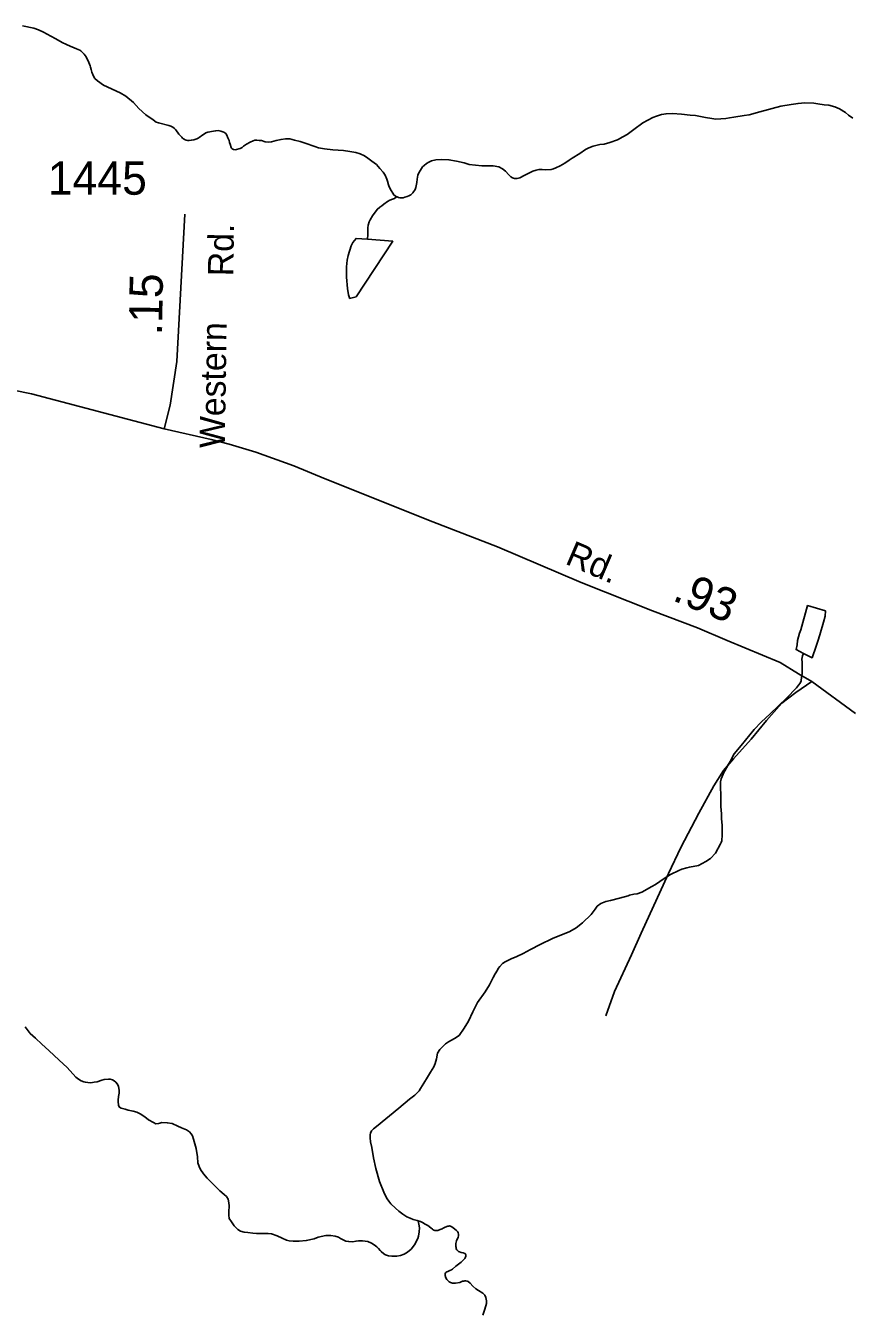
# Model space of a CAD drawing. Extents: x 2220236 to 2384410, y 720751 to 894131.
# Drawn here: x 2289987 to 2293089, y 837706 to 842541 of the extents above; entities that cross this region are included whole.
import ezdxf

# ---------------------------------------------------------------- set-up
doc = ezdxf.new("R2010")
doc.units = 0
for name, color, linetype in [('Exist Hydrographic Misc Water Feature', 7, 'Continuous'), ('Exist Hydrographic Pond Under 1500 Sq Ft', 7, 'Continuous'), ('Exist Road Non-System Type 51', 7, 'Continuous'), ('Exist Road Secondary Mileage Hundredths English Label', 7, 'Continuous'), ('Exist Road Secondary Type 51 Attributed', 7, 'Continuous'), ('Exist Road Secondary Type 51 Label', 7, 'Continuous'), ('Exist Road Secondary Type 51 Number Label', 7, 'Continuous')]:
    doc.layers.add(name, color=color, linetype=linetype)

msp = doc.modelspace()

# ---------------------------------------------------------------- linework, layer by layer
at = {"layer": 'Exist Hydrographic Misc Water Feature'}
for points in [[(2289975.6, 842540.9), (2290017.3, 842531.2), (2290035.6, 842524.9), (2290053.5, 842517.3), (2290082, 842502), (2290099.8, 842491.8), (2290124.2, 842478.2), (2290140.1, 842470.3), (2290154, 842464.4), (2290169.6, 842457.5), (2290178.1, 842454.7), (2290184.3, 842451.3), (2290190.8, 842448.9), (2290194.3, 842446.2), (2290206.2, 842434.5), (2290214.2, 842424.5), (2290224.6, 842402.9), (2290228.6, 842390.7), (2290230.8, 842384.8), (2290232.9, 842376.5), (2290235, 842366.6), (2290241.2, 842351.1), (2290247, 842342.8), (2290257.3, 842333.4), (2290279.2, 842317.5), (2290341.6, 842288.3), (2290363.7, 842276.4), (2290391.7, 842252.8), (2290411.9, 842230.1), (2290438.3, 842206.6), (2290466.1, 842187.3), (2290477.7, 842178.9), (2290486.5, 842175.4), (2290524.7, 842165.5), (2290532.8, 842163), (2290539.3, 842160.2), (2290546.1, 842154.5), (2290550.6, 842149.5), (2290562.7, 842133.5), (2290573, 842121.8), (2290576.2, 842118.5), (2290579.4, 842116.1), (2290583, 842114.4), (2290586.2, 842112.7), (2290590.5, 842111), (2290595, 842109.9), (2290601.6, 842109.8), (2290608.8, 842110.6), (2290618.1, 842112.7), (2290629.6, 842115.7), (2290634.9, 842118.2)], [(2291380.4, 841898.4), (2291382.4, 841897.7), (2291387.3, 841895), (2291392.2, 841894.3), (2291399.4, 841894.1), (2291404.6, 841894.7), (2291411.9, 841896.1), (2291420.1, 841899.3), (2291426.4, 841901.7), (2291434.4, 841905.5), (2291441.7, 841912.9), (2291450.2, 841925.8), (2291453, 841933), (2291456, 841952), (2291457.9, 841964.1), (2291460.8, 841978.8), (2291463.6, 841987.9), (2291470.1, 841998.3), (2291477.6, 842010.6), (2291483.6, 842016), (2291493.2, 842023.4), (2291501.2, 842028.1), (2291511.5, 842032.8), (2291527.3, 842036.4), (2291550.6, 842038.6), (2291577.2, 842037), (2291605.2, 842031.5), (2291634.3, 842025.3), (2291653.2, 842020), (2291677.4, 842016.3), (2291701.3, 842014.1), (2291729.2, 842014.2), (2291743.3, 842014.9), (2291765.2, 842011.1), (2291778.5, 842003.3), (2291789.5, 841994.9), (2291801.6, 841980.9), (2291809.7, 841973.2), (2291815.8, 841969.1), (2291824, 841967.3), (2291833.2, 841967.1), (2291843.7, 841969.2), (2291859.6, 841978), (2291891.8, 841993.8), (2291904.7, 841998.4), (2291915.2, 842000.5), (2291927.3, 842000.2), (2291941.4, 841999.9), (2291961.1, 842000.5), (2291969.4, 842002.6), (2291979.3, 842006.7), (2291995.5, 842014.6), (2292013.1, 842024.7), (2292029.1, 842035.2), (2292040.7, 842043.1), (2292068.7, 842061.3), (2292090.6, 842075.6), (2292102.9, 842081.9), (2292118.4, 842088.1), (2292144.1, 842094.1), (2292160.2, 842096.4), (2292182, 842101.6), (2292210.1, 842112.4), (2292230, 842122.9), (2292246.6, 842132.4), (2292271.9, 842151.5), (2292305.5, 842176.1), (2292343.3, 842195.9), (2292357.2, 842200.6), (2292375.4, 842206.8), (2292393.2, 842210.3), (2292417.1, 842210.8), (2292451.2, 842209.1), (2292483.3, 842205.2), (2292503.2, 842203.1), (2292541.4, 842195.8), (2292565.3, 842192), (2292579.4, 842190.1), (2292617.5, 842192.5), (2292631.3, 842194.9), (2292647.4, 842196.8), (2292686.9, 842203.6), (2292705.3, 842205.5), (2292745.2, 842217.8), (2292824.7, 842238.4), (2292862.9, 842244.9), (2292888.6, 842249.2), (2292914.5, 842251.3), (2292948.6, 842249.6), (2292962.7, 842247.7), (2292986.5, 842243.9), (2293004.5, 842241.9), (2293026.7, 842236.5), (2293043.9, 842228), (2293066.6, 842214.4), (2293077.9, 842205.3), (2293095, 842194.1)], [(2290634.9, 842118.2), (2290638.6, 842120.5), (2290644.2, 842124.6), (2290646.9, 842126.9), (2290652.2, 842131), (2290658.9, 842134.8), (2290664.2, 842138), (2290670.8, 842141.1), (2290692.5, 842144.9), (2290700.8, 842146.4), (2290710.6, 842146.9), (2290720.7, 842145), (2290730.8, 842141.5), (2290738.9, 842135.8), (2290742.7, 842129.8), (2290746.8, 842119.9), (2290751.2, 842109.3), (2290753, 842102.7), (2290755.1, 842096.1), (2290758.8, 842083.5), (2290760.4, 842080.2), (2290763.3, 842077.9), (2290767.2, 842076.1), (2290773.4, 842075), (2290779.3, 842075.9), (2290788.2, 842078), (2290793.2, 842079.5), (2290799.8, 842083.7), (2290805.2, 842088.5), (2290816.8, 842096.4), (2290830.1, 842103.4), (2290841, 842108.1), (2290847.9, 842110.5), (2290854.8, 842111.1), (2290864.3, 842110.2), (2290872.8, 842109), (2290887.2, 842104.8), (2290899.3, 842103.6), (2290910.8, 842105), (2290928.6, 842109.5), (2290946.7, 842113.4), (2290962.8, 842115.4), (2290978.9, 842116), (2290996.9, 842111.4), (2291018.7, 842106), (2291036.6, 842100.1), (2291073.1, 842086.8), (2291087.1, 842082.6), (2291109, 842078.9), (2291141.1, 842074.9), (2291181, 842071.5), (2291204.9, 842067.7), (2291227.1, 842064), (2291243.7, 842059.7), (2291259.3, 842051.8), (2291272.6, 842042.7), (2291287.5, 842032.5), (2291305.5, 842019.1), (2291317.4, 842004.7), (2291329.5, 841990.7), (2291337.2, 841979.7), (2291344.1, 841964.8), (2291345.9, 841956.6), (2291350.2, 841943.3), (2291353, 841935.1), (2291360.2, 841921.2), (2291366.6, 841911.2), (2291370.4, 841905.2), (2291374.6, 841901.2), (2291380.4, 841898.4)], [(2291270.9, 841738.4), (2291271.9, 841756.4), (2291272, 841762.3), (2291272.4, 841781), (2291274.3, 841791.7), (2291277.8, 841803.8), (2291281.2, 841811.9), (2291289.4, 841826.5), (2291307, 841850.8), (2291317, 841858.8), (2291325, 841864.5), (2291332.6, 841870.9), (2291346, 841880.5), (2291354.9, 841885.2), (2291364.5, 841888.9), (2291372.1, 841892), (2291380.4, 841898.4)], [(2292909, 840181.8), (2292905.5, 840172.7), (2292903.6, 840160.6), (2292904, 840149.1), (2292903.8, 840136.7), (2292904, 840117), (2292904.1, 840104.9), (2292902.2, 840092.4), (2292900.3, 840078.7), (2292896.5, 840070.6), (2292890.7, 840062.5), (2292882.7, 840052.8), (2292845.1, 840014.2), (2292783.6, 839955.5), (2292749.8, 839923.4), (2292723.9, 839895.4), (2292674.5, 839836.4), (2292649.2, 839804.1), (2292633.2, 839775.9), (2292627.1, 839766.2), (2292619.6, 839752.3), (2292613.5, 839740.3), (2292607.6, 839727.9), (2292599.7, 839710), (2292597.9, 839699.6), (2292598, 839692), (2292598, 839674), (2292598.2, 839653.7), (2292599, 839629), (2292598.6, 839606.8), (2292600.9, 839578.8), (2292601.2, 839560.1), (2292603.3, 839536.1), (2292603.4, 839524), (2292603.9, 839500), (2292602.1, 839478.1), (2292600, 839471.6), (2292597.9, 839465.7), (2292578.2, 839431.7), (2292560.4, 839410.8), (2292542.4, 839399.6), (2292514.9, 839384.8), (2292480.7, 839379), (2292470.8, 839376.5), (2292452.6, 839371.3), (2292441.1, 839366.7), (2292409.6, 839350.9), (2292385.3, 839335.7), (2292353.7, 839313.4), (2292339.4, 839305.5), (2292301.6, 839284.9), (2292283.8, 839278.7), (2292271.9, 839276.7), (2292256.1, 839272.8), (2292250.2, 839270.6), (2292218.2, 839262.1), (2292184.2, 839253.9), (2292166.4, 839250), (2292148.2, 839241.5), (2292134.6, 839232), (2292126.5, 839221.3), (2292111, 839201.3), (2292079.1, 839169.2), (2292055.1, 839150.7), (2292031.2, 839136.4), (2291965.7, 839109.9), (2291920, 839087.9), (2291883.9, 839068.9), (2291856, 839054.7), (2291832.2, 839043.1), (2291810.4, 839034.4), (2291788.5, 839022.7), (2291778.5, 839016.3), (2291768.4, 839005.7), (2291762.7, 838997.6), (2291759, 838992.1), (2291750.8, 838978.2), (2291743, 838963.6), (2291729.3, 838936), (2291713.6, 838909.5), (2291683.9, 838869.7), (2291666.5, 838835), (2291650.3, 838799.3), (2291634.7, 838773.3), (2291615.1, 838746.5), (2291598.5, 838734.7), (2291575.3, 838722.1), (2291564.6, 838714.8), (2291551.6, 838701.9), (2291543.5, 838693.2), (2291534.4, 838679.3), (2291530, 838658.1), (2291525, 838641.1), (2291520.2, 838628.1), (2291508.3, 838607.7), (2291496.4, 838589.9), (2291482.8, 838567.2)], [(2289985.4, 838778), (2290003.9, 838753.7), (2290023.9, 838736.2), (2290048, 838712.8), (2290074.4, 838689.3), (2290112.3, 838653.1), (2290142.9, 838625.5), (2290175.3, 838589.4), (2290185.3, 838582), (2290195.4, 838575.9), (2290205.4, 838571.8), (2290211.3, 838570), (2290220.5, 838568.8), (2290232.3, 838568.6), (2290243.8, 838570), (2290255.3, 838572.4), (2290273.1, 838578.6), (2290281.4, 838580.7), (2290297.5, 838582), (2290304.4, 838581.8), (2290313.2, 838579.4), (2290319.3, 838576), (2290325.5, 838570.9), (2290331.2, 838564.9), (2290335.6, 838555), (2290337.6, 838539.5), (2290337.7, 838528.7), (2290335.8, 838517.2), (2290333.9, 838503.5), (2290334.1, 838499.2), (2290336.1, 838482.8), (2290339.9, 838476.2), (2290346.1, 838472.7), (2290360.4, 838469.2), (2290372.5, 838465.6), (2290390.4, 838461.3), (2290404.1, 838457.8), (2290416.5, 838451.6), (2290434.3, 838439.8), (2290448.5, 838429.6), (2290466.6, 838418.7), (2290476.4, 838414.3), (2290486.5, 838415.1), (2290490.5, 838416.6), (2290498.4, 838418.7), (2290518.8, 838418.3), (2290536.7, 838414.7), (2290558.8, 838405.4), (2290572.8, 838399.2), (2290590.7, 838391.6), (2290602.7, 838383.8), (2290609.1, 838376.4), (2290613.5, 838368.8), (2290617.5, 838356.6), (2290627, 838321.9), (2290631.9, 838289.7), (2290633.7, 838267.7), (2290638.3, 838253.5), (2290644, 838241.9), (2290654.5, 838226.3), (2290668.3, 838210.2), (2290674.4, 838204.5), (2290688.5, 838190.1), (2290706.8, 838172.7), (2290716.8, 838162.6), (2290732.9, 838148.2), (2290741, 838140.8), (2290747.3, 838130.9), (2290749.1, 838124.9), (2290751.4, 838106.8), (2290751.6, 838098.6), (2290749.7, 838090.5), (2290749.6, 838083.2), (2290749.7, 838070.8), (2290751.7, 838058.6), (2290759.6, 838045.3), (2290770.2, 838031), (2290780.1, 838021), (2290784.3, 838016.9), (2290794, 838010.8), (2290807.4, 838007.3), (2290822.1, 838005.3), (2290840.1, 838003.3), (2290854.5, 838001.4), (2290878.4, 838001.9), (2290898.1, 838002.1), (2290910.2, 838000.2), (2290932.4, 837992.5), (2290950.2, 837984.6), (2290966.5, 837977.1)], [(2291482.8, 838567.2), (2291470.9, 838547.1), (2291465.2, 838537.4), (2291449.4, 838521.4), (2291429.4, 838507), (2291389.4, 838472.4), (2291305, 838403.6), (2291294, 838395), (2291286.6, 838387.6), (2291282.5, 838379.5), (2291281.7, 838373), (2291280.8, 838361.5), (2291282.8, 838346.1), (2291286.9, 838325.3), (2291293.3, 838285.8), (2291302.3, 838246.3), (2291316.4, 838196.8), (2291332, 838157.1), (2291340.8, 838138.2), (2291344.6, 838132.2), (2291351, 838123.9), (2291359, 838113.9), (2291377, 838096.5), (2291389.2, 838086.4), (2291403.4, 838074.6), (2291419.3, 838065.1), (2291431.3, 838059.3), (2291443.3, 838054.8), (2291457.7, 838051.2), (2291461.6, 838049.4)], [(2290966.5, 837977.1), (2290977.2, 837974.2), (2290992.3, 837973.3), (2291014.9, 837972.8), (2291040.9, 837975.5), (2291070.5, 837981.5), (2291086.4, 837987.7), (2291114.1, 837994.3), (2291133.1, 837994.9), (2291150.1, 837992), (2291162.2, 837988.4), (2291170.3, 837982.7), (2291182.3, 837976.5), (2291190.1, 837973.1), (2291200.9, 837971.2), (2291214.3, 837970.9), (2291228.1, 837973.3), (2291237.7, 837973.7), (2291251.8, 837974.4), (2291262.2, 837973.2), (2291272.4, 837971.4), (2291286.4, 837965.5), (2291296.4, 837959.4), (2291306.4, 837952), (2291312.5, 837945.9), (2291318.6, 837937.6), (2291322.4, 837933.6), (2291332.8, 837925.9), (2291338.6, 837921.8), (2291350.6, 837918.3), (2291362.7, 837916.4), (2291380.8, 837916.7), (2291395.6, 837919.6), (2291408.5, 837924.3), (2291421.4, 837931.6), (2291435.5, 837943.4), (2291444.2, 837954.7), (2291450.3, 837962.8), (2291457.8, 837979), (2291460.2, 837983.2), (2291463.4, 837992), (2291465.3, 838007.7), (2291466, 838023.1), (2291464.3, 838036.3), (2291461.6, 838049.4)], [(2291461.6, 838049.4), (2291469.7, 838047), (2291477.5, 838043.5), (2291487.6, 838037.4), (2291497.6, 838031.6), (2291509.3, 838023.2), (2291515.7, 838018.2), (2291517.6, 838015.5), (2291519.9, 838014.8), (2291523.8, 838013.7), (2291525.8, 838013), (2291528.7, 838013), (2291532, 838013.6), (2291535.6, 838013.5), (2291544.2, 838016.6), (2291551.8, 838019.7), (2291555.2, 838022.3), (2291563.4, 838026), (2291572.7, 838029.1), (2291576.6, 838030), (2291579.6, 838030.6), (2291583.2, 838029.9), (2291585.5, 838028.2), (2291591.6, 838023.8), (2291599, 838018.7), (2291606.1, 838013), (2291610, 838008.7), (2291611.9, 838004.7), (2291613.1, 837998.8), (2291612.9, 837993.2), (2291612.2, 837988.3), (2291610.5, 837984), (2291608.4, 837980.8), (2291605.3, 837974.3), (2291604.3, 837969.4), (2291603.5, 837963.9), (2291603.4, 837958.9), (2291603.3, 837956.3), (2291603.6, 837953), (2291603.8, 837949.1), (2291604.4, 837944.2), (2291606.3, 837940.8), (2291612.7, 837934.8), (2291616.3, 837932.4), (2291622.5, 837930.7), (2291630.6, 837928.9), (2291636.8, 837927.1), (2291637.8, 837926.1), (2291639.4, 837924.4), (2291640.6, 837921.1), (2291640.2, 837916.2), (2291638.5, 837910.7), (2291637.4, 837908), (2291634.7, 837904.8), (2291623, 837894.6), (2291603, 837878.6), (2291591, 837868), (2291586.7, 837864.8), (2291581, 837862.6), (2291575.1, 837860.1), (2291567.1, 837856.4), (2291564.8, 837853.8), (2291563.4, 837849.9), (2291563.3, 837844), (2291565.4, 837835.7), (2291569.2, 837828.5), (2291575.6, 837822.4), (2291578.2, 837820.1), (2291583.4, 837817.3), (2291590.2, 837815.6), (2291595.5, 837814.8), (2291601.7, 837814.7), (2291617.5, 837818.3), (2291623.5, 837820.8), (2291628.4, 837822.3), (2291633.4, 837822.9), (2291637.3, 837823.8), (2291641.2, 837823.7), (2291645.5, 837822.6), (2291649.7, 837820.9), (2291657.5, 837815.1), (2291667.4, 837803.5), (2291677.7, 837793.4), (2291688, 837787.3), (2291703.9, 837777.1), (2291712, 837769.7), (2291715.7, 837761.5), (2291718.4, 837748.3), (2291718.2, 837739.1), (2291712.2, 837717.2), (2291704.5, 837695.1)]]:
    msp.add_lwpolyline(points, dxfattribs=at)
at = {"layer": 'Exist Hydrographic Pond Under 1500 Sq Ft'}
for points in [[(2291270.9, 841738.4), (2291228, 841741.9), (2291216.5, 841725.7), (2291210.3, 841713.4), (2291198.4, 841677.5), (2291194.8, 841659.6), (2291192.3, 841635), (2291191.8, 841595.7), (2291195.8, 841553.9), (2291199.9, 841529.9), (2291202.1, 841521.7), (2291203, 841517.7), (2291203.9, 841516.1), (2291228, 841522.1), (2291366.1, 841730.8), (2291270.9, 841738.4)], [(2292909, 840181.8), (2292941.4, 840165.4), (2292957.1, 840209.4), (2292963.7, 840228.3), (2292970.8, 840251.7), (2292984.2, 840300), (2292990.3, 840321.8), (2292991.6, 840341.5), (2292924.8, 840361.9), (2292898.7, 840270.6), (2292894.8, 840258.2), (2292887, 840230.5), (2292885, 840214.1), (2292881.4, 840196.2), (2292909, 840181.8)]]:
    msp.add_lwpolyline(points, dxfattribs=at)
at = {"layer": 'Exist Road Non-System Type 51'}
msp.add_lwpolyline([(2292166.3, 838819.5), (2292199.7, 838910.8), (2292262.9, 839049.6), (2292299.8, 839130.5), (2292401.6, 839355.4), (2292449, 839452), (2292515.7, 839582), (2292571.9, 839683.9), (2292608.8, 839741.9), (2292645.7, 839785.8), (2292712.4, 839859.6), (2292770.3, 839929.9), (2292828.3, 839994.9), (2292881, 840035.3), (2292940.7, 840075.8)], dxfattribs=at)
at = {"layer": 'Exist Road Secondary Type 51 Attributed'}
for points in [[(2290507.8, 841026.3), (2290529.9, 841115.4), (2290555.2, 841279.3), (2290585.1, 841832.8)], [(2285909.1, 841370.7), (2286019.7, 841404.1), (2286115.5, 841423.4), (2286243.3, 841444.7), (2286397, 841468.1), (2286646.8, 841490.3), (2286750.6, 841493.4), (2286874.7, 841488.6), (2287244.8, 841450.1), (2287518.9, 841428.6), (2287775.1, 841405.1), (2287835.4, 841400.3), (2288251.2, 841367.4), (2289206.7, 841268.8), (2289371.7, 841253), (2289755.4, 841209.1), (2290008.3, 841157.5), (2290507.8, 841026.3)], [(2290507.8, 841026.3), (2290683.4, 840985.9), (2290751.9, 840968.3), (2290852, 840938.1), (2290994.2, 840887.5), (2291112.7, 840838.3), (2291516.6, 840676.7), (2291759, 840582.8), (2292074.1, 840447.9), (2292342.3, 840342.5), (2292511.6, 840278), (2292622, 840231.1), (2292821.3, 840147.8), (2292890.2, 840104.8), (2292940.7, 840075.8), (2293104.4, 839955.8)]]:
    msp.add_lwpolyline(points, dxfattribs=at)

# ---------------------------------------------------------------- texts
at = {"layer": 'Exist Road Secondary Mileage Hundredths English Label'}
for s, rotation, p in [('.15', 89.1318, (2290499.3, 841376.8)), ('.93', 337.4776, (2292412.5, 840383))]:
    msp.add_text(s, height=125, rotation=rotation, dxfattribs=at).set_placement(p)
at = {"layer": 'Exist Road Secondary Type 51 Label'}
for s, rotation, p in [('Rd.', 89.1318, (2290766.6, 841598.9)), ('Western', 89.1318, (2290735, 840953)), ('Rd.', 336.8237, (2292009.6, 840520.1))]:
    msp.add_text(s, height=95, rotation=rotation, dxfattribs=at).set_placement(p)
at = {"layer": 'Exist Road Secondary Type 51 Number Label'}
msp.add_text('1445', height=125, dxfattribs=at).set_placement((2290070.3, 841905.8))

doc.saveas('drawing.dxf')
